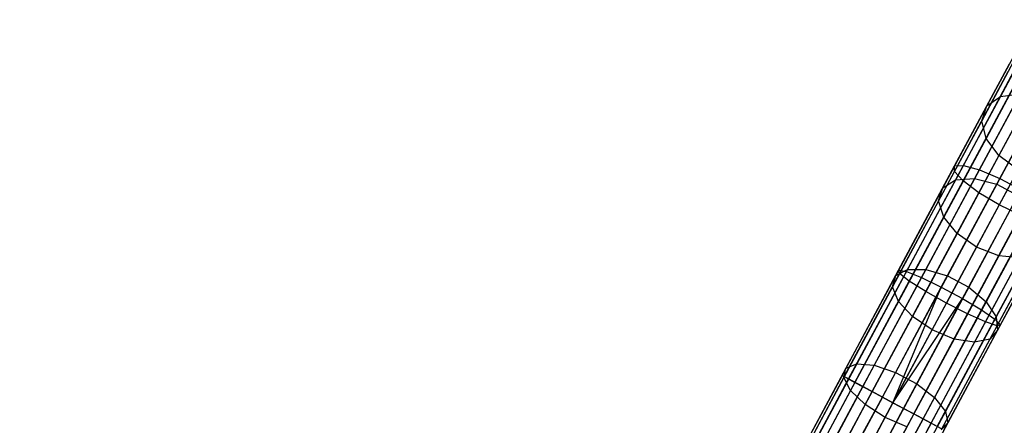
# Model space of a CAD drawing. Extents: x -189 to 189, y -189 to 189.
# Tile 577 of 591: x 65 to 82, y 148 to 155. Entities that reach past the tile are written whole.
import ezdxf

# ---------------------------------------------------------------- set-up
doc = ezdxf.new("R2010")
doc.units = 0
doc.header["$LTSCALE"] = 25.4
doc.layers.get('0').update_dxf_attribs({"linetype": 'CONTINUOUS'})

# ---------------------------------------------------------------- blocks, each defined once
blk = doc.blocks.new('CAMELEON-KENAI-C-12244_STL')
at = {"color": 0}
for p, q in [((82.269, 155.032, -153.775), (81.559, 153.711, -155.173)), ((82.269, 155.032, -153.775), (81.559, 153.711, -155.173)), ((82.021, 154.843, -153.499), (81.325, 153.547, -154.871)), ((82.021, 154.843, -153.499), (81.325, 153.547, -154.871)), ((81.919, 154.561, -153.211), (81.237, 153.291, -154.555)), ((81.919, 154.561, -153.211), (81.237, 153.291, -154.555)), ((80.771, 152.514, -9.817), (81.714, 154.27, -10.339)), ((80.771, 152.514, -9.817), (81.714, 154.27, -10.339)), ((80.922, 152.524, -9.43), (81.883, 154.315, -9.962)), ((80.922, 152.524, -9.43), (81.883, 154.315, -9.962)), ((81.197, 152.448, -9.127), (82.173, 154.265, -9.668)), ((81.197, 152.448, -9.127), (82.173, 154.265, -9.668)), ((81.98, 154.234, -152.961), (81.311, 152.989, -154.279)), ((81.98, 154.234, -152.961), (81.311, 152.989, -154.279)), ((80.769, 152.419, -10.222), (81.693, 154.139, -10.733)), ((80.769, 152.419, -10.222), (81.693, 154.139, -10.733)), ((81.548, 152.298, -8.961), (82.532, 154.131, -9.507)), ((81.548, 152.298, -8.961), (82.532, 154.131, -9.507)), ((80.917, 152.256, -10.574), (81.824, 153.945, -11.077)), ((80.917, 152.256, -10.574), (81.824, 153.945, -11.077)), ((82.193, 153.921, -152.79), (81.533, 152.691, -154.092)), ((82.193, 153.921, -152.79), (81.533, 152.691, -154.092)), ((81.559, 153.711, -155.173), (80.787, 152.273, -156.415)), ((81.559, 153.711, -155.173), (80.787, 152.273, -156.415)), ((81.898, 153.755, -155.409), (81.115, 152.295, -156.67)), ((81.898, 153.755, -155.409), (81.115, 152.295, -156.67)), ((81.19, 152.053, -10.814), (82.086, 153.72, -11.309)), ((81.19, 152.053, -10.814), (82.086, 153.72, -11.309)), ((81.325, 153.547, -154.871), (81.559, 153.711, -155.173)), ((81.325, 153.547, -154.871), (81.559, 153.711, -155.173)), ((81.559, 153.711, -155.173), (81.898, 153.755, -155.409)), ((81.559, 153.711, -155.173), (81.898, 153.755, -155.409)), ((81.325, 153.547, -154.871), (80.568, 152.137, -156.089)), ((81.325, 153.547, -154.871), (80.568, 152.137, -156.089)), ((81.237, 153.291, -154.555), (81.325, 153.547, -154.871)), ((81.237, 153.291, -154.555), (81.325, 153.547, -154.871)), ((82.285, 153.671, -155.539), (81.495, 152.2, -156.809)), ((82.285, 153.671, -155.539), (81.495, 152.2, -156.809)), ((82.431, 153.505, -11.392), (81.54, 151.845, -10.898)), ((82.431, 153.505, -11.392), (81.54, 151.845, -10.898)), ((81.237, 153.291, -154.555), (80.496, 151.911, -155.747)), ((81.237, 153.291, -154.555), (80.496, 151.911, -155.747)), ((81.311, 152.989, -154.279), (81.237, 153.291, -154.555)), ((81.311, 152.989, -154.279), (81.237, 153.291, -154.555)), ((81.311, 152.989, -154.279), (80.583, 151.633, -155.45)), ((81.311, 152.989, -154.279), (80.583, 151.633, -155.45)), ((81.533, 152.691, -154.092), (81.311, 152.989, -154.279)), ((81.533, 152.691, -154.092), (81.311, 152.989, -154.279)), ((81.533, 152.691, -154.092), (80.814, 151.352, -155.248)), ((81.533, 152.691, -154.092), (80.814, 151.352, -155.248)), ((81.865, 152.449, -154.026), (81.533, 152.691, -154.092)), ((81.865, 152.449, -154.026), (81.533, 152.691, -154.092)), ((79.807, 150.72, -9.501), (80.771, 152.514, -9.817)), ((79.807, 150.72, -9.501), (80.771, 152.514, -9.817)), ((79.94, 150.695, -9.108), (80.922, 152.524, -9.43)), ((79.94, 150.695, -9.108), (80.922, 152.524, -9.43)), ((80.769, 152.419, -10.222), (80.771, 152.514, -9.817)), ((80.769, 152.419, -10.222), (80.771, 152.514, -9.817)), ((80.771, 152.514, -9.817), (80.922, 152.524, -9.43)), ((80.771, 152.514, -9.817), (80.922, 152.524, -9.43)), ((80.922, 152.524, -9.43), (81.197, 152.448, -9.127)), ((80.922, 152.524, -9.43), (81.197, 152.448, -9.127)), ((79.825, 150.662, -9.912), (80.769, 152.419, -10.222)), ((79.825, 150.662, -9.912), (80.769, 152.419, -10.222)), ((80.2, 150.591, -8.8), (81.197, 152.448, -9.127)), ((80.2, 150.591, -8.8), (81.197, 152.448, -9.127)), ((80.917, 152.256, -10.574), (80.769, 152.419, -10.222)), ((80.917, 152.256, -10.574), (80.769, 152.419, -10.222)), ((81.149, 151.117, -155.177), (81.865, 152.449, -154.026)), ((81.149, 151.117, -155.177), (81.865, 152.449, -154.026)), ((81.197, 152.448, -9.127), (81.548, 152.298, -8.961)), ((81.197, 152.448, -9.127), (81.548, 152.298, -8.961)), ((80.787, 152.273, -156.415), (79.96, 150.733, -157.487)), ((80.787, 152.273, -156.415), (79.96, 150.733, -157.487)), ((79.991, 150.531, -10.271), (80.917, 152.256, -10.574)), ((79.991, 150.531, -10.271), (80.917, 152.256, -10.574)), ((81.115, 152.295, -156.67), (80.276, 150.732, -157.758)), ((81.115, 152.295, -156.67), (80.276, 150.732, -157.758)), ((80.542, 150.426, -8.632), (81.548, 152.298, -8.961)), ((80.542, 150.426, -8.632), (81.548, 152.298, -8.961)), ((80.568, 152.137, -156.089), (80.787, 152.273, -156.415)), ((80.568, 152.137, -156.089), (80.787, 152.273, -156.415)), ((81.495, 152.2, -156.809), (80.649, 150.624, -157.907)), ((81.495, 152.2, -156.809), (80.649, 150.624, -157.907)), ((80.787, 152.273, -156.415), (81.115, 152.295, -156.67)), ((80.787, 152.273, -156.415), (81.115, 152.295, -156.67)), ((81.19, 152.053, -10.814), (80.917, 152.256, -10.574)), ((81.19, 152.053, -10.814), (80.917, 152.256, -10.574)), ((81.115, 152.295, -156.67), (81.495, 152.2, -156.809)), ((81.115, 152.295, -156.67), (81.495, 152.2, -156.809)), ((81.495, 152.2, -156.809), (81.861, 152.003, -156.809)), ((81.495, 152.2, -156.809), (81.861, 152.003, -156.809)), ((82.249, 152.306, -154.092), (81.531, 150.967, -155.248)), ((82.249, 152.306, -154.092), (81.531, 150.967, -155.248)), ((81.548, 152.298, -8.961), (81.914, 152.102, -8.961)), ((81.548, 152.298, -8.961), (81.914, 152.102, -8.961)), ((80.568, 152.137, -156.089), (79.757, 150.627, -157.14)), ((80.568, 152.137, -156.089), (79.757, 150.627, -157.14)), ((80.276, 150.35, -10.514), (81.19, 152.053, -10.814)), ((80.276, 150.35, -10.514), (81.19, 152.053, -10.814)), ((80.496, 151.911, -155.747), (80.568, 152.137, -156.089)), ((80.496, 151.911, -155.747), (80.568, 152.137, -156.089)), ((80.909, 150.23, -8.632), (81.914, 152.102, -8.961)), ((80.909, 150.23, -8.632), (81.914, 152.102, -8.961)), ((81.54, 151.845, -10.898), (81.19, 152.053, -10.814)), ((81.54, 151.845, -10.898), (81.19, 152.053, -10.814)), ((80.496, 151.911, -155.747), (79.702, 150.432, -156.777)), ((80.496, 151.911, -155.747), (79.702, 150.432, -156.777)), ((80.583, 151.633, -155.45), (80.496, 151.911, -155.747)), ((80.583, 151.633, -155.45), (80.496, 151.911, -155.747)), ((81.54, 151.845, -10.898), (80.63, 150.15, -10.6)), ((81.54, 151.845, -10.898), (80.63, 150.15, -10.6)), ((81.861, 152.003, -156.809), (81.015, 150.427, -157.907)), ((81.861, 152.003, -156.809), (81.015, 150.427, -157.907)), ((81.235, 150.035, -8.8), (82.232, 151.892, -9.127)), ((81.235, 150.035, -8.8), (82.232, 151.892, -9.127)), ((81.907, 151.668, -10.814), (81.54, 151.845, -10.898)), ((81.907, 151.668, -10.814), (81.54, 151.845, -10.898)), ((80.992, 149.965, -10.514), (81.907, 151.668, -10.814)), ((80.992, 149.965, -10.514), (81.907, 151.668, -10.814)), ((82.151, 151.739, -156.67), (81.311, 150.176, -157.758)), ((82.151, 151.739, -156.67), (81.311, 150.176, -157.758)), ((81.465, 149.875, -9.108), (82.448, 151.704, -9.43)), ((81.465, 149.875, -9.108), (82.448, 151.704, -9.43)), ((80.583, 151.633, -155.45), (79.803, 150.181, -156.461)), ((80.583, 151.633, -155.45), (79.803, 150.181, -156.461)), ((80.814, 151.352, -155.248), (80.583, 151.633, -155.45)), ((80.814, 151.352, -155.248), (80.583, 151.633, -155.45)), ((81.301, 149.828, -10.271), (82.227, 151.553, -10.574)), ((81.301, 149.828, -10.271), (82.227, 151.553, -10.574)), ((81.501, 149.762, -9.912), (82.445, 151.519, -10.222)), ((81.501, 149.762, -9.912), (82.445, 151.519, -10.222)), ((81.56, 149.779, -9.501), (82.523, 151.573, -9.817)), ((81.56, 149.779, -9.501), (82.523, 151.573, -9.817)), ((80.814, 151.352, -155.248), (80.044, 149.919, -156.247)), ((80.814, 151.352, -155.248), (80.044, 149.919, -156.247)), ((81.149, 151.117, -155.177), (80.814, 151.352, -155.248)), ((81.149, 151.117, -155.177), (80.814, 151.352, -155.248)), ((82.313, 151.454, -156.415), (81.486, 149.914, -157.487)), ((82.313, 151.454, -156.415), (81.486, 149.914, -157.487)), ((82.321, 151.196, -156.089), (81.51, 149.686, -157.14)), ((82.321, 151.196, -156.089), (81.51, 149.686, -157.14)), ((80.383, 149.69, -156.171), (81.149, 151.117, -155.177)), ((80.383, 149.69, -156.171), (81.149, 151.117, -155.177)), ((81.531, 150.967, -155.248), (81.149, 151.117, -155.177)), ((81.531, 150.967, -155.248), (81.149, 151.117, -155.177)), ((82.172, 151.011, -155.747), (81.378, 149.532, -156.777)), ((82.172, 151.011, -155.747), (81.378, 149.532, -156.777)), ((81.531, 150.967, -155.248), (80.761, 149.534, -156.247)), ((81.531, 150.967, -155.248), (80.761, 149.534, -156.247)), ((81.892, 150.93, -155.45), (81.113, 149.478, -156.461)), ((81.892, 150.93, -155.45), (81.113, 149.478, -156.461)), ((81.892, 150.93, -155.45), (81.531, 150.967, -155.248)), ((81.892, 150.93, -155.45), (81.531, 150.967, -155.248)), ((78.834, 148.907, -9.395), (79.807, 150.72, -9.501)), ((78.834, 148.907, -9.395), (79.807, 150.72, -9.501)), ((78.872, 148.886, -9.809), (79.825, 150.662, -9.912)), ((78.872, 148.886, -9.809), (79.825, 150.662, -9.912)), ((78.947, 148.846, -9), (79.94, 150.695, -9.108)), ((78.947, 148.846, -9), (79.94, 150.695, -9.108)), ((79.96, 150.733, -157.487), (79.087, 149.107, -158.38)), ((79.96, 150.733, -157.487), (79.087, 149.107, -158.38)), ((80.276, 150.732, -157.758), (79.389, 149.081, -158.664)), ((80.276, 150.732, -157.758), (79.389, 149.081, -158.664)), ((79.757, 150.627, -157.14), (79.96, 150.733, -157.487)), ((79.757, 150.627, -157.14), (79.96, 150.733, -157.487)), ((79.825, 150.662, -9.912), (79.807, 150.72, -9.501)), ((79.807, 150.72, -9.501), (79.94, 150.695, -9.108)), ((79.825, 150.662, -9.912), (79.807, 150.72, -9.501)), ((79.807, 150.72, -9.501), (79.94, 150.695, -9.108)), ((79.991, 150.531, -10.271), (79.825, 150.662, -9.912)), ((79.991, 150.531, -10.271), (79.825, 150.662, -9.912)), ((79.94, 150.695, -9.108), (80.2, 150.591, -8.8)), ((79.94, 150.695, -9.108), (80.2, 150.591, -8.8)), ((79.96, 150.733, -157.487), (80.276, 150.732, -157.758)), ((79.96, 150.733, -157.487), (80.276, 150.732, -157.758)), ((80.276, 150.732, -157.758), (80.649, 150.624, -157.907)), ((80.276, 150.732, -157.758), (80.649, 150.624, -157.907)), ((79.757, 150.627, -157.14), (78.901, 149.032, -158.015)), ((79.757, 150.627, -157.14), (78.901, 149.032, -158.015)), ((79.055, 148.788, -10.169), (79.991, 150.531, -10.271)), ((79.055, 148.788, -10.169), (79.991, 150.531, -10.271)), ((79.192, 148.714, -8.691), (80.2, 150.591, -8.8)), ((79.192, 148.714, -8.691), (80.2, 150.591, -8.8)), ((79.702, 150.432, -156.777), (79.757, 150.627, -157.14)), ((79.702, 150.432, -156.777), (79.757, 150.627, -157.14)), ((80.649, 150.624, -157.907), (79.755, 148.96, -158.82)), ((80.649, 150.624, -157.907), (79.755, 148.96, -158.82)), ((80.276, 150.35, -10.514), (79.991, 150.531, -10.271)), ((80.276, 150.35, -10.514), (79.991, 150.531, -10.271)), ((80.2, 150.591, -8.8), (80.542, 150.426, -8.632)), ((80.2, 150.591, -8.8), (80.542, 150.426, -8.632)), ((80.649, 150.624, -157.907), (81.015, 150.427, -157.907)), ((80.649, 150.624, -157.907), (81.015, 150.427, -157.907)), ((79.702, 150.432, -156.777), (78.863, 148.869, -157.635)), ((79.702, 150.432, -156.777), (78.863, 148.869, -157.635)), ((79.351, 148.629, -10.414), (80.276, 150.35, -10.514)), ((79.351, 148.629, -10.414), (80.276, 150.35, -10.514)), ((79.527, 148.535, -8.522), (80.542, 150.426, -8.632)), ((79.527, 148.535, -8.522), (80.542, 150.426, -8.632)), ((79.803, 150.181, -156.461), (79.702, 150.432, -156.777)), ((79.803, 150.181, -156.461), (79.702, 150.432, -156.777)), ((79.71, 148.436, -8.5), (80.542, 150.426, -8.632)), ((79.71, 148.436, -8.5), (80.542, 150.426, -8.632)), ((81.015, 150.427, -157.907), (80.121, 148.763, -158.82)), ((81.015, 150.427, -157.907), (80.121, 148.763, -158.82)), ((80.63, 150.15, -10.6), (80.276, 150.35, -10.514)), ((80.63, 150.15, -10.6), (80.276, 150.35, -10.514)), ((80.542, 150.426, -8.632), (80.909, 150.23, -8.632)), ((80.542, 150.426, -8.632), (80.909, 150.23, -8.632)), ((81.015, 150.427, -157.907), (81.311, 150.176, -157.758)), ((81.015, 150.427, -157.907), (81.311, 150.176, -157.758)), ((79.803, 150.181, -156.461), (78.98, 148.647, -157.303)), ((79.803, 150.181, -156.461), (78.98, 148.647, -157.303)), ((79.71, 148.436, -8.5), (80.909, 150.23, -8.632)), ((79.71, 148.436, -8.5), (80.909, 150.23, -8.632)), ((79.71, 148.436, -10.5), (80.63, 150.15, -10.6)), ((79.71, 148.436, -10.5), (80.63, 150.15, -10.6)), ((80.044, 149.919, -156.247), (79.803, 150.181, -156.461)), ((80.044, 149.919, -156.247), (79.803, 150.181, -156.461)), ((79.893, 148.338, -8.522), (80.909, 150.23, -8.632)), ((79.893, 148.338, -8.522), (80.909, 150.23, -8.632)), ((81.311, 150.176, -157.758), (80.425, 148.525, -158.664)), ((81.311, 150.176, -157.758), (80.425, 148.525, -158.664)), ((80.992, 149.965, -10.514), (80.63, 150.15, -10.6)), ((80.992, 149.965, -10.514), (80.63, 150.15, -10.6)), ((80.909, 150.23, -8.632), (81.235, 150.035, -8.8)), ((80.909, 150.23, -8.632), (81.235, 150.035, -8.8)), ((81.311, 150.176, -157.758), (81.486, 149.914, -157.487)), ((81.311, 150.176, -157.758), (81.486, 149.914, -157.487)), ((80.228, 148.158, -8.691), (81.235, 150.035, -8.8)), ((80.228, 148.158, -8.691), (81.235, 150.035, -8.8)), ((81.235, 150.035, -8.8), (81.465, 149.875, -9.108)), ((81.235, 150.035, -8.8), (81.465, 149.875, -9.108)), ((80.044, 149.919, -156.247), (79.231, 148.404, -157.078)), ((80.044, 149.919, -156.247), (79.231, 148.404, -157.078)), ((80.383, 149.69, -156.171), (80.044, 149.919, -156.247)), ((80.383, 149.69, -156.171), (80.044, 149.919, -156.247)), ((80.068, 148.244, -10.414), (80.992, 149.965, -10.514)), ((80.068, 148.244, -10.414), (80.992, 149.965, -10.514)), ((80.365, 148.085, -10.169), (81.301, 149.828, -10.271)), ((80.365, 148.085, -10.169), (81.301, 149.828, -10.271)), ((80.473, 148.027, -9), (81.465, 149.875, -9.108)), ((80.473, 148.027, -9), (81.465, 149.875, -9.108)), ((81.486, 149.914, -157.487), (80.613, 148.287, -158.38)), ((81.486, 149.914, -157.487), (80.613, 148.287, -158.38)), ((81.301, 149.828, -10.271), (80.992, 149.965, -10.514)), ((81.301, 149.828, -10.271), (80.992, 149.965, -10.514)), ((81.501, 149.762, -9.912), (81.301, 149.828, -10.271)), ((81.501, 149.762, -9.912), (81.301, 149.828, -10.271)), ((81.465, 149.875, -9.108), (81.56, 149.779, -9.501)), ((81.465, 149.875, -9.108), (81.56, 149.779, -9.501)), ((81.486, 149.914, -157.487), (81.51, 149.686, -157.14)), ((81.486, 149.914, -157.487), (81.51, 149.686, -157.14)), ((79.573, 148.182, -156.998), (80.383, 149.69, -156.171)), ((79.573, 148.182, -156.998), (80.383, 149.69, -156.171)), ((80.761, 149.534, -156.247), (80.383, 149.69, -156.171)), ((80.761, 149.534, -156.247), (80.383, 149.69, -156.171)), ((80.548, 147.986, -9.809), (81.501, 149.762, -9.912)), ((80.548, 147.986, -9.809), (81.501, 149.762, -9.912)), ((80.586, 147.966, -9.395), (81.56, 149.779, -9.501)), ((80.586, 147.966, -9.395), (81.56, 149.779, -9.501)), ((81.51, 149.686, -157.14), (80.653, 148.091, -158.015)), ((81.51, 149.686, -157.14), (80.653, 148.091, -158.015)), ((81.51, 149.686, -157.14), (81.378, 149.532, -156.777)), ((81.51, 149.686, -157.14), (81.378, 149.532, -156.777)), ((81.56, 149.779, -9.501), (81.501, 149.762, -9.912)), ((81.56, 149.779, -9.501), (81.501, 149.762, -9.912)), ((80.761, 149.534, -156.247), (79.948, 148.019, -157.078)), ((80.761, 149.534, -156.247), (79.948, 148.019, -157.078)), ((81.113, 149.478, -156.461), (80.289, 147.944, -157.303)), ((81.113, 149.478, -156.461), (80.289, 147.944, -157.303)), ((81.378, 149.532, -156.777), (80.539, 147.969, -157.635)), ((81.378, 149.532, -156.777), (80.539, 147.969, -157.635)), ((81.113, 149.478, -156.461), (80.761, 149.534, -156.247)), ((81.113, 149.478, -156.461), (80.761, 149.534, -156.247)), ((81.378, 149.532, -156.777), (81.113, 149.478, -156.461)), ((81.378, 149.532, -156.777), (81.113, 149.478, -156.461)), ((78.901, 149.032, -158.015), (78.007, 147.368, -158.705)), ((78.901, 149.032, -158.015), (78.007, 147.368, -158.705)), ((79.087, 149.107, -158.38), (78.176, 147.41, -159.083)), ((79.087, 149.107, -158.38), (78.176, 147.41, -159.083)), ((79.389, 149.081, -158.664), (78.464, 147.359, -159.378)), ((79.389, 149.081, -158.664), (78.464, 147.359, -159.378)), ((79.755, 148.96, -158.82), (78.822, 147.223, -159.54)), ((79.755, 148.96, -158.82), (78.822, 147.223, -159.54)), ((78.863, 148.869, -157.635), (78.901, 149.032, -158.015)), ((78.863, 148.869, -157.635), (78.901, 149.032, -158.015)), ((78.901, 149.032, -158.015), (79.087, 149.107, -158.38)), ((78.901, 149.032, -158.015), (79.087, 149.107, -158.38)), ((79.087, 149.107, -158.38), (79.389, 149.081, -158.664)), ((79.087, 149.107, -158.38), (79.389, 149.081, -158.664)), ((79.389, 149.081, -158.664), (79.755, 148.96, -158.82)), ((79.389, 149.081, -158.664), (79.755, 148.96, -158.82)), ((79.755, 148.96, -158.82), (80.121, 148.763, -158.82)), ((79.755, 148.96, -158.82), (80.121, 148.763, -158.82)), ((78.834, 148.907, -9.395), (19.583, 38.567, -9.395)), ((78.834, 148.907, -9.395), (19.583, 38.567, -9.605)), ((78.834, 148.907, -9.395), (19.583, 38.567, -9.395)), ((78.834, 148.907, -9.395), (19.583, 38.567, -9.605)), ((78.947, 148.846, -9), (19.583, 38.567, -9.395)), ((78.947, 148.846, -9), (19.583, 38.567, -9.395)), ((78.834, 148.907, -9.395), (19.621, 38.547, -9.809)), ((78.834, 148.907, -9.395), (19.621, 38.547, -9.809)), ((78.872, 148.886, -9.809), (19.621, 38.547, -9.809)), ((78.872, 148.886, -9.809), (19.621, 38.547, -9.809)), ((78.947, 148.846, -9), (19.621, 38.547, -9.191)), ((78.947, 148.846, -9), (19.621, 38.547, -9.191)), ((78.872, 148.886, -9.809), (19.696, 38.507, -10)), ((78.872, 148.886, -9.809), (19.696, 38.507, -10)), ((19.696, 38.507, -9), (78.947, 148.846, -9)), ((19.696, 38.507, -9), (78.947, 148.846, -9)), ((78.872, 148.886, -9.809), (19.804, 38.448, -10.169)), ((78.872, 148.886, -9.809), (19.804, 38.448, -10.169)), ((19.804, 38.448, -8.831), (78.947, 148.846, -9)), ((19.804, 38.448, -8.831), (78.947, 148.846, -9)), ((79.055, 148.788, -10.169), (19.804, 38.448, -10.169)), ((79.055, 148.788, -10.169), (19.804, 38.448, -10.169)), ((79.055, 148.788, -10.169), (19.941, 38.375, -10.309)), ((79.055, 148.788, -10.169), (19.941, 38.375, -10.309)), ((78.863, 148.869, -157.635), (77.988, 147.239, -158.31)), ((78.863, 148.869, -157.635), (77.988, 147.239, -158.31)), ((78.947, 148.846, -9), (78.834, 148.907, -9.395)), ((78.834, 148.907, -9.395), (78.872, 148.886, -9.809)), ((78.834, 148.907, -9.395), (78.872, 148.886, -9.809)), ((78.947, 148.846, -9), (78.834, 148.907, -9.395)), ((78.98, 148.647, -157.303), (78.863, 148.869, -157.635)), ((78.98, 148.647, -157.303), (78.863, 148.869, -157.635)), ((78.872, 148.886, -9.809), (79.055, 148.788, -10.169)), ((78.872, 148.886, -9.809), (79.055, 148.788, -10.169)), ((79.192, 148.714, -8.691), (78.947, 148.846, -9)), ((79.192, 148.714, -8.691), (78.947, 148.846, -9)), ((79.055, 148.788, -10.169), (79.351, 148.629, -10.414)), ((79.055, 148.788, -10.169), (79.351, 148.629, -10.414)), ((19.804, 38.448, -8.831), (79.192, 148.714, -8.691)), ((19.804, 38.448, -8.831), (79.192, 148.714, -8.691)), ((19.941, 38.375, -8.691), (79.192, 148.714, -8.691)), ((19.941, 38.375, -8.691), (79.192, 148.714, -8.691)), ((79.351, 148.629, -10.414), (19.941, 38.375, -10.309)), ((79.351, 148.629, -10.414), (19.941, 38.375, -10.309)), ((79.351, 148.629, -10.414), (20.1, 38.289, -10.414)), ((79.351, 148.629, -10.414), (20.1, 38.289, -10.414)), ((20.276, 38.195, -10.478), (79.351, 148.629, -10.414)), ((20.276, 38.195, -10.478), (79.351, 148.629, -10.414)), ((20.459, 38.097, -10.5), (79.351, 148.629, -10.414)), ((20.459, 38.097, -10.5), (79.351, 148.629, -10.414)), ((78.98, 148.647, -157.303), (78.12, 147.047, -157.966)), ((78.98, 148.647, -157.303), (78.12, 147.047, -157.966)), ((79.231, 148.404, -157.078), (78.98, 148.647, -157.303)), ((79.231, 148.404, -157.078), (78.98, 148.647, -157.303)), ((80.121, 148.763, -158.82), (79.189, 147.026, -159.54)), ((80.121, 148.763, -158.82), (79.189, 147.026, -159.54)), ((79.527, 148.535, -8.522), (79.192, 148.714, -8.691)), ((79.527, 148.535, -8.522), (79.192, 148.714, -8.691)), ((79.351, 148.629, -10.414), (79.71, 148.436, -10.5)), ((79.351, 148.629, -10.414), (79.71, 148.436, -10.5)), ((80.121, 148.763, -158.82), (80.425, 148.525, -158.664)), ((80.121, 148.763, -158.82), (80.425, 148.525, -158.664)), ((19.941, 38.375, -8.691), (79.527, 148.535, -8.522)), ((19.941, 38.375, -8.691), (79.527, 148.535, -8.522)), ((20.1, 38.289, -8.586), (79.527, 148.535, -8.522)), ((20.1, 38.289, -8.586), (79.527, 148.535, -8.522)), ((79.527, 148.535, -8.522), (20.276, 38.195, -8.522)), ((79.527, 148.535, -8.522), (20.276, 38.195, -8.522)), ((80.425, 148.525, -158.664), (79.5, 146.803, -159.378)), ((80.425, 148.525, -158.664), (79.5, 146.803, -159.378)), ((79.71, 148.436, -8.5), (79.527, 148.535, -8.522)), ((79.71, 148.436, -8.5), (79.527, 148.535, -8.522)), ((80.425, 148.525, -158.664), (80.613, 148.287, -158.38)), ((80.425, 148.525, -158.664), (80.613, 148.287, -158.38)), ((20.459, 38.097, -8.5), (79.71, 148.436, -8.5)), ((20.459, 38.097, -8.5), (79.71, 148.436, -8.5)), ((20.459, 38.097, -10.5), (79.71, 148.436, -10.5)), ((20.459, 38.097, -10.5), (79.71, 148.436, -10.5)), ((20.642, 37.998, -10.478), (79.71, 148.436, -10.5)), ((20.642, 37.998, -10.478), (79.71, 148.436, -10.5)), ((20.642, 37.998, -8.522), (79.893, 148.338, -8.522)), ((20.642, 37.998, -8.522), (79.893, 148.338, -8.522)), ((20.817, 37.904, -10.414), (79.71, 148.436, -10.5)), ((20.817, 37.904, -10.414), (79.71, 148.436, -10.5)), ((79.231, 148.404, -157.078), (78.383, 146.824, -157.733)), ((79.231, 148.404, -157.078), (78.383, 146.824, -157.733)), ((79.573, 148.182, -156.998), (79.231, 148.404, -157.078)), ((79.573, 148.182, -156.998), (79.231, 148.404, -157.078)), ((80.613, 148.287, -158.38), (79.702, 146.591, -159.083)), ((80.613, 148.287, -158.38), (79.702, 146.591, -159.083)), ((79.71, 148.436, -10.5), (80.068, 148.244, -10.414)), ((79.893, 148.338, -8.522), (79.71, 148.436, -8.5)), ((79.893, 148.338, -8.522), (79.71, 148.436, -8.5)), ((79.71, 148.436, -10.5), (80.068, 148.244, -10.414)), ((80.228, 148.158, -8.691), (79.893, 148.338, -8.522)), ((80.228, 148.158, -8.691), (79.893, 148.338, -8.522)), ((80.613, 148.287, -158.38), (80.653, 148.091, -158.015)), ((80.613, 148.287, -158.38), (80.653, 148.091, -158.015)), ((20.642, 37.998, -8.522), (80.228, 148.158, -8.691)), ((20.642, 37.998, -8.522), (80.228, 148.158, -8.691)), ((80.068, 148.244, -10.414), (20.817, 37.904, -10.414)), ((80.068, 148.244, -10.414), (20.817, 37.904, -10.414)), ((20.817, 37.904, -8.586), (80.228, 148.158, -8.691)), ((20.817, 37.904, -8.586), (80.228, 148.158, -8.691)), ((80.068, 148.244, -10.414), (20.977, 37.819, -10.309)), ((80.068, 148.244, -10.414), (20.977, 37.819, -10.309)), ((80.228, 148.158, -8.691), (20.977, 37.819, -8.691)), ((80.228, 148.158, -8.691), (20.977, 37.819, -8.691)), ((80.068, 148.244, -10.414), (21.113, 37.745, -10.169)), ((80.068, 148.244, -10.414), (21.113, 37.745, -10.169)), ((78.729, 146.609, -157.65), (79.573, 148.182, -156.998)), ((78.729, 146.609, -157.65), (79.573, 148.182, -156.998)), ((79.948, 148.019, -157.078), (79.573, 148.182, -156.998)), ((79.948, 148.019, -157.078), (79.573, 148.182, -156.998)), ((80.068, 148.244, -10.414), (80.365, 148.085, -10.169)), ((80.068, 148.244, -10.414), (80.365, 148.085, -10.169)), ((80.473, 148.027, -9), (80.228, 148.158, -8.691)), ((80.473, 148.027, -9), (80.228, 148.158, -8.691)), ((80.365, 148.085, -10.169), (21.113, 37.745, -10.169)), ((80.365, 148.085, -10.169), (21.113, 37.745, -10.169)), ((80.365, 148.085, -10.169), (21.222, 37.687, -10)), ((80.365, 148.085, -10.169), (21.222, 37.687, -10)), ((80.365, 148.085, -10.169), (21.297, 37.647, -9.809)), ((80.365, 148.085, -10.169), (21.297, 37.647, -9.809)), ((80.653, 148.091, -158.015), (79.76, 146.427, -158.705)), ((80.653, 148.091, -158.015), (79.76, 146.427, -158.705)), ((80.365, 148.085, -10.169), (80.548, 147.986, -9.809)), ((80.365, 148.085, -10.169), (80.548, 147.986, -9.809)), ((80.653, 148.091, -158.015), (80.539, 147.969, -157.635)), ((80.653, 148.091, -158.015), (80.539, 147.969, -157.635))]:
    blk.add_line(p, q, dxfattribs=at)

msp = doc.modelspace()

# ---------------------------------------------------------------- block references
at = {"color": 0}
msp.add_blockref('CAMELEON-KENAI-C-12244_STL', (0, 0), dxfattribs=at)

doc.saveas('drawing.dxf')
